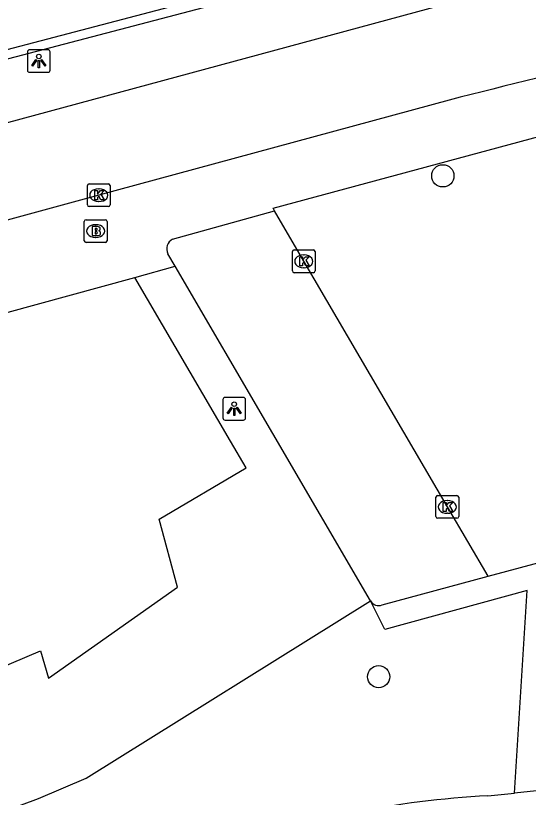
# Model space of a CAD drawing. Extents: x 159053 to 160041, y 380450 to 381422.
# Drawn here: x 159386.71 to 159409.29, y 380823.69 to 380858.14 of the extents above; entities that cross this region are included whole.
import ezdxf

# ---------------------------------------------------------------- set-up
doc = ezdxf.new("R2010")
doc.units = 0
for name, color, linetype in [('IMGEO_Boom', 7, 'Continuous'), ('IMGEO_Brandkraan', 7, 'Continuous'), ('IMGEO_Groenvoorziening', 7, 'Continuous'), ('IMGEO_Haag', 7, 'Continuous'), ('IMGEO_Kolk', 7, 'Continuous'), ('IMGEO_Lichtpunt', 7, 'Continuous'), ('IMGEO_Pand', 7, 'Continuous'), ('IMGEO_Parkeervlak_open', 7, 'Continuous'), ('IMGEO_Rijbaan_lokaal_open', 7, 'Continuous'), ('IMGEO_Voetpad_open', 7, 'Continuous')]:
    doc.layers.add(name, color=color, linetype=linetype)

msp = doc.modelspace()

# ---------------------------------------------------------------- linework, layer by layer
at = {"layer": 'IMGEO_Boom'}
for centre in [(159405.522, 380851.083), (159402.692, 380829.008)]:
    msp.add_circle(centre, 0.489, dxfattribs=at)
at = {"layer": 'IMGEO_Brandkraan'}
for p, q in [((159389.735, 380848.222), (159389.735, 380849.074)), ((159389.81, 380849.148), (159390.662, 380849.148)), ((159390.736, 380849.074), (159390.736, 380848.222)), ((159390.223, 380848.928), (159390.248, 380848.928)), ((159390.246, 380848.368), (159390.221, 380848.368)), ((159390.662, 380848.148), (159389.81, 380848.148))]:
    msp.add_line(p, q, dxfattribs=at)
for points in [[(159389.735, 380848.222), (159389.735, 380849.074)], [(159389.81, 380849.148), (159390.662, 380849.148)], [(159390.736, 380849.074), (159390.736, 380848.222)], [(159390.083, 380848.848), (159390.083, 380848.448), (159390.296, 380848.448)], [(159390.314, 380848.848), (159390.083, 380848.848)], [(159390.262, 380848.767), (159390.208, 380848.767), (159390.208, 380848.691)], [(159390.208, 380848.691), (159390.261, 380848.691)], [(159390.27, 380848.615), (159390.208, 380848.615), (159390.208, 380848.534)], [(159390.208, 380848.534), (159390.27, 380848.534)], [(159390.662, 380848.148), (159389.81, 380848.148)]]:
    msp.add_lwpolyline(points, dxfattribs=at)
for centre, radius, start, end in [((159389.812, 380849.072), 0.0765, 91.552, 178.448), ((159389.812, 380849.072), 0.0765, 91.552, 178.448), ((159390.66, 380849.072), 0.0765, 1.552, 88.448), ((159390.66, 380849.072), 0.0765, 1.552, 88.448), ((159390.263, 380848.729), 0.0379, 267.8285, 90.9355), ((159390.318, 380848.703), 0.145, 59.4692, 91.5367), ((159390.343, 380848.75), 0.0922, 285.5137, 58.1501), ((159390.348, 380848.558), 0.105, 301.3115, 78.989), ((159390.271, 380848.574), 0.0404, 269.8759, 90.5077), ((159390.302, 380848.699), 0.251, 268.6676, 293.5347), ((159389.812, 380848.224), 0.0765, 181.552, 268.448), ((159389.812, 380848.224), 0.0765, 181.552, 268.448), ((159390.66, 380848.224), 0.0765, 271.552, 358.448), ((159390.66, 380848.224), 0.0765, 271.552, 358.448)]:
    msp.add_arc(centre, radius, start, end, dxfattribs=at)
for centre, major_axis, ratio, start_param, end_param in [((159390.222, 380848.648), (-0.387, 0.002), 0.722429, 4.712389, 7.853982), ((159390.247, 380848.648), (-0.39, 0.002), 0.717154, 1.570796, 4.712389)]:
    msp.add_ellipse(centre, major_axis=major_axis, ratio=ratio, start_param=start_param, end_param=end_param, dxfattribs=at)
at = {"layer": 'IMGEO_Groenvoorziening'}
msp.add_lwpolyline([(159363.301, 380820.726), (159363.513, 380820.703), (159366.1, 380820.487), (159368.693, 380820.392), (159371.289, 380820.416), (159373.88, 380820.56), (159376.462, 380820.824), (159376.694, 380820.85), (159378.952, 380821.174), (159381.189, 380821.616), (159383.4, 380822.175), (159385.579, 380822.85), (159387.719, 380823.638), (159389.815, 380824.538), (159402.333, 380832.35)], dxfattribs=at)
at = {"layer": 'IMGEO_Haag'}
for points in [[(159416.608, 380864.597), (159357.481, 380849.075), (159343.386, 380845.223)], [(159416.656, 380864.403), (159416.707, 380864.21), (159357.585, 380848.689), (159343.492, 380844.837), (159340.652, 380844.061), (159220.908, 380811.334), (159220.855, 380811.527), (159220.802, 380811.72)]]:
    msp.add_lwpolyline(points, dxfattribs=at)
at = {"layer": 'IMGEO_Kolk'}
for p, q in [((159389.946, 380850.731), (159390.798, 380850.731)), ((159389.871, 380849.805), (159389.871, 380850.657)), ((159390.359, 380850.511), (159390.384, 380850.511)), ((159390.872, 380850.657), (159390.872, 380849.805)), ((159390.798, 380849.731), (159389.946, 380849.731)), ((159390.382, 380849.951), (159390.357, 380849.951)), ((159398.898, 380846.89), (159398.898, 380847.742)), ((159398.973, 380847.816), (159399.825, 380847.816)), ((159399.899, 380847.742), (159399.899, 380846.89)), ((159399.386, 380847.596), (159399.411, 380847.596)), ((159399.409, 380847.036), (159399.384, 380847.036)), ((159399.825, 380846.816), (159398.973, 380846.816)), ((159405.293, 380836.99), (159406.145, 380836.99)), ((159405.218, 380836.064), (159405.218, 380836.916)), ((159405.706, 380836.77), (159405.731, 380836.77)), ((159406.219, 380836.916), (159406.219, 380836.064)), ((159406.145, 380835.99), (159405.293, 380835.99)), ((159405.729, 380836.21), (159405.704, 380836.21))]:
    msp.add_line(p, q, dxfattribs=at)
for points in [[(159389.946, 380850.731), (159390.798, 380850.731)], [(159389.871, 380849.805), (159389.871, 380850.657)], [(159390.192, 380850.431), (159390.315, 380850.431), (159390.315, 380850.28), (159390.445, 380850.431), (159390.609, 380850.431), (159390.463, 380850.28), (159390.616, 380850.031), (159390.464, 380850.031), (159390.379, 380850.195), (159390.315, 380850.128), (159390.315, 380850.031), (159390.192, 380850.031), (159390.192, 380850.431)], [(159390.872, 380850.657), (159390.872, 380849.805)], [(159390.798, 380849.731), (159389.946, 380849.731)], [(159398.898, 380846.89), (159398.898, 380847.742)], [(159398.973, 380847.816), (159399.825, 380847.816)], [(159399.899, 380847.742), (159399.899, 380846.89)], [(159399.219, 380847.516), (159399.342, 380847.516), (159399.342, 380847.365), (159399.472, 380847.516), (159399.636, 380847.516), (159399.49, 380847.365), (159399.643, 380847.116), (159399.491, 380847.116), (159399.406, 380847.28), (159399.342, 380847.213), (159399.342, 380847.116), (159399.219, 380847.116), (159399.219, 380847.516)], [(159399.825, 380846.816), (159398.973, 380846.816)], [(159405.293, 380836.99), (159406.145, 380836.99)], [(159405.218, 380836.064), (159405.218, 380836.916)], [(159405.539, 380836.69), (159405.662, 380836.69), (159405.662, 380836.539), (159405.792, 380836.69), (159405.956, 380836.69), (159405.81, 380836.539), (159405.963, 380836.29), (159405.811, 380836.29), (159405.726, 380836.454), (159405.662, 380836.387), (159405.662, 380836.29), (159405.539, 380836.29), (159405.539, 380836.69)], [(159406.219, 380836.916), (159406.219, 380836.064)], [(159406.145, 380835.99), (159405.293, 380835.99)]]:
    msp.add_lwpolyline(points, dxfattribs=at)
for centre, start, end in [((159389.948, 380850.655), 91.552, 178.448), ((159389.948, 380850.655), 91.552, 178.448), ((159390.796, 380850.655), 1.552, 88.448), ((159390.796, 380850.655), 1.552, 88.448), ((159389.948, 380849.807), 181.552, 268.448), ((159389.948, 380849.807), 181.552, 268.448), ((159390.796, 380849.807), 271.552, 358.448), ((159390.796, 380849.807), 271.552, 358.448), ((159398.975, 380847.74), 91.552, 178.448), ((159398.975, 380847.74), 91.552, 178.448), ((159399.823, 380847.74), 1.552, 88.448), ((159399.823, 380847.74), 1.552, 88.448), ((159398.975, 380846.892), 181.552, 268.448), ((159398.975, 380846.892), 181.552, 268.448), ((159399.823, 380846.892), 271.552, 358.448), ((159399.823, 380846.892), 271.552, 358.448), ((159405.295, 380836.914), 91.552, 178.448), ((159405.295, 380836.914), 91.552, 178.448), ((159406.143, 380836.914), 1.552, 88.448), ((159406.143, 380836.914), 1.552, 88.448), ((159405.295, 380836.066), 181.552, 268.448), ((159405.295, 380836.066), 181.552, 268.448), ((159406.143, 380836.066), 271.552, 358.448), ((159406.143, 380836.066), 271.552, 358.448)]:
    msp.add_arc(centre, 0.0765, start, end, dxfattribs=at)
for centre, major_axis, ratio, start_param, end_param in [((159390.358, 380850.231), (-0.387, 0.002), 0.722429, 4.712389, 7.853982), ((159390.383, 380850.231), (-0.39, 0.002), 0.717154, 1.570796, 4.712389), ((159399.385, 380847.316), (-0.387, 0.002), 0.722429, 4.712389, 7.853982), ((159399.41, 380847.316), (-0.39, 0.002), 0.717154, 1.570796, 4.712389), ((159405.705, 380836.49), (-0.387, 0.002), 0.722429, 4.712389, 7.853982), ((159405.73, 380836.49), (-0.39, 0.002), 0.717154, 1.570796, 4.712389)]:
    msp.add_ellipse(centre, major_axis=major_axis, ratio=ratio, start_param=start_param, end_param=end_param, dxfattribs=at)
at = {"layer": 'IMGEO_Lichtpunt'}
for p, q in [((159388.135, 380856.643), (159387.327, 380856.643)), ((159388.135, 380856.643), (159387.327, 380856.643)), ((159387.233, 380856.548), (159387.233, 380855.741)), ((159387.233, 380856.548), (159387.233, 380855.741)), ((159388.229, 380855.741), (159388.229, 380856.548)), ((159388.229, 380855.741), (159388.229, 380856.548)), ((159387.327, 380855.647), (159388.135, 380855.647)), ((159387.327, 380855.647), (159388.135, 380855.647)), ((159395.837, 380841.223), (159395.837, 380840.416)), ((159395.837, 380841.223), (159395.837, 380840.416)), ((159396.739, 380841.318), (159395.931, 380841.318)), ((159396.739, 380841.318), (159395.931, 380841.318)), ((159396.833, 380840.416), (159396.833, 380841.223)), ((159396.833, 380840.416), (159396.833, 380841.223)), ((159395.931, 380840.322), (159396.739, 380840.322)), ((159395.931, 380840.322), (159396.739, 380840.322))]:
    msp.add_line(p, q, dxfattribs=at)
for points in [[(159387.607, 380856.212), (159387.646, 380856.184), (159387.458, 380855.922), (159387.42, 380855.949), (159387.607, 380856.212)], [(159387.709, 380856.164), (159387.756, 380856.164), (159387.756, 380855.842), (159387.709, 380855.842), (159387.709, 380856.164)], [(159387.819, 380856.184), (159387.857, 380856.211), (159388.044, 380855.949), (159388.005, 380855.921), (159387.819, 380856.184)], [(159396.211, 380840.887), (159396.25, 380840.859), (159396.062, 380840.597), (159396.024, 380840.624), (159396.211, 380840.887)], [(159396.313, 380840.839), (159396.36, 380840.839), (159396.36, 380840.517), (159396.313, 380840.517), (159396.313, 380840.839)], [(159396.423, 380840.859), (159396.461, 380840.886), (159396.648, 380840.624), (159396.609, 380840.596), (159396.423, 380840.859)]]:
    msp.add_lwpolyline(points, dxfattribs=at)
for centre in [(159387.732, 380856.346), (159396.336, 380841.021)]:
    msp.add_circle(centre, 0.0994, dxfattribs=at)
for centre, start, end in [((159387.327, 380856.548), 90, 180), ((159387.327, 380856.548), 90, 180), ((159388.135, 380856.548), 0, 90), ((159388.135, 380856.548), 0, 90), ((159387.327, 380855.741), 180, 270), ((159387.327, 380855.741), 180, 270), ((159388.135, 380855.741), 270, 0), ((159388.135, 380855.741), 270, 360), ((159395.931, 380841.223), 90, 180), ((159395.931, 380841.223), 90, 180), ((159396.739, 380841.223), 0, 90), ((159396.739, 380841.223), 0, 90), ((159395.931, 380840.416), 180, 270), ((159395.931, 380840.416), 180, 270), ((159396.739, 380840.416), 270, 0), ((159396.739, 380840.416), 270, 360)]:
    msp.add_arc(centre, 0.0946, start, end, dxfattribs=at)
at = {"layer": 'IMGEO_Pand'}
for points in [[(159364.937, 380839.219), (159364.954, 380830.868), (159365.059, 380830.863), (159365.031, 380829.603), (159369.374, 380829.635), (159369.712, 380828.402), (159370.429, 380825.789), (159378.573, 380827.282), (159378.848, 380826.342), (159387.813, 380830.148), (159388.154, 380828.951), (159393.845, 380832.956), (159393.026, 380835.951), (159396.866, 380838.211), (159396.172, 380839.392), (159391.961, 380846.597)], [(159383.414, 380844.263), (159391.961, 380846.597)]]:
    msp.add_lwpolyline(points, dxfattribs=at)
at = {"layer": 'IMGEO_Parkeervlak_open'}
msp.add_lwpolyline([(159402.333, 380832.35), (159393.73, 380847.1)], dxfattribs=at)
at = {"layer": 'IMGEO_Rijbaan_lokaal_open'}
for points in [[(159380.699, 380851.901), (159412.443, 380860.514), (159415.366, 380861.29), (159417.874, 380861.883)], [(159405.799, 380854.42), (159390.372, 380850.232), (159381.803, 380847.893)], [(159398.112, 380849.54), (159398.052, 380849.663), (159412.517, 380853.571), (159412.592, 380853.422)], [(159407.512, 380833.439), (159405.72, 380836.491), (159399.399, 380847.317), (159398.112, 380849.54)], [(159407.512, 380833.439), (159412.605, 380834.811)]]:
    msp.add_lwpolyline(points, dxfattribs=at)
msp.add_arc((159460.319, 380643.732), 217.628, 100.31146, 104.50829, dxfattribs=at)
at = {"layer": 'IMGEO_Voetpad_open'}
for points in [[(159393.624, 380848.29), (159398.112, 380849.54)], [(159393.73, 380847.1), (159393.413, 380847.649)], [(159391.961, 380846.597), (159393.73, 380847.1)], [(159402.856, 380832.173), (159407.512, 380833.439)], [(159408.67, 380823.872), (159409.24, 380832.812), (159402.962, 380831.086), (159402.333, 380832.35)], [(159407.506, 380823.764), (159408.67, 380823.872)], [(159410.486, 380824.066), (159408.67, 380823.872)]]:
    msp.add_lwpolyline(points, dxfattribs=at)
for centre, radius, start, end in [((159393.84, 380847.864), 0.478, 116.8683, 206.6914), ((159402.701, 380832.577), 0.432, 211.6218, 290.9832), ((159410.119, 380778.324), 45.515, 93.2916, 108.4405)]:
    msp.add_arc(centre, radius, start, end, dxfattribs=at)

doc.saveas('drawing.dxf')
